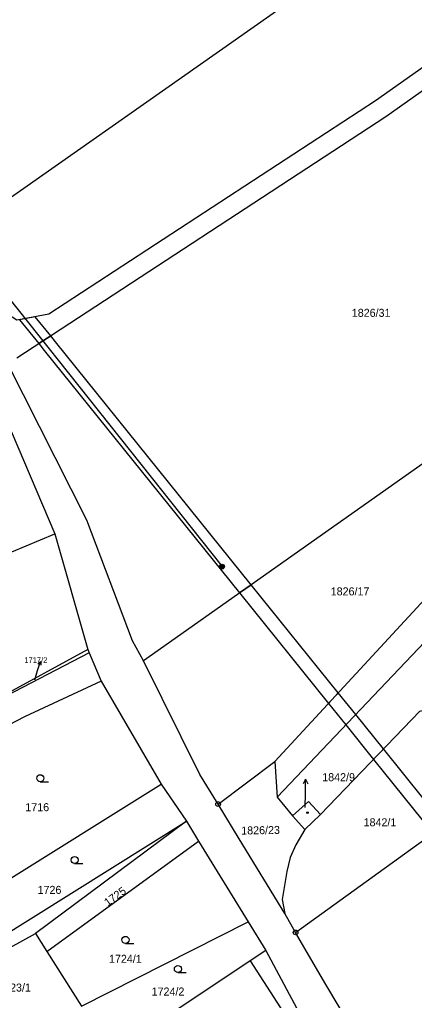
# Model space of a CAD drawing. Extents: x -504988 to -494607, y -1123820 to -1114018.
# Drawn here: x -497981.1 to -497897.3, y -1118938 to -1118729.7 of the extents above; entities that cross this region are included whole.
import ezdxf

# ---------------------------------------------------------------- set-up
doc = ezdxf.new("R2010")
doc.units = 0
for name, color, linetype in [('Hranice parcel', 7, 'Continuous'), ('Parcelní čísla', 7, 'Continuous'), ('Pop  PČ popisy', 7, 'Continuous'), ('Poz předměty', 7, 'Continuous'), ('Vnitřní kresba', 7, 'Continuous'), ('Věcná břemena k části', 7, 'Continuous'), ('Značky bodu BP', 7, 'Continuous'), ('Značky budov', 7, 'Continuous'), ('Značky kultur', 7, 'Continuous')]:
    doc.layers.add(name, color=color, linetype=linetype)

msp = doc.modelspace()

# ---------------------------------------------------------------- linework, layer by layer
at = {"layer": 'Hranice parcel'}
for p, q in [((-497869.33, -1118805.51), (-497954.83, -1118865.89)), ((-497984.15, -1118814.31), (-497973.63, -1118838.95)), ((-498009.96, -1118854.09), (-497973.63, -1118838.95)), ((-497973.63, -1118838.95), (-497966.67, -1118863.47)), ((-497966.67, -1118863.47), (-497998.75, -1118880.99)), ((-497966.35, -1118864.21), (-497998.75, -1118880.99)), ((-497966.67, -1118863.47), (-497966.35, -1118864.21)), ((-497966.35, -1118864.21), (-497963.79, -1118870.2)), ((-497942.81, -1118890.03), (-497954.83, -1118865.89)), ((-497963.79, -1118870.2), (-497951.03, -1118892.12)), ((-497938.97, -1118896.33), (-497926.92, -1118887.27)), ((-497926.92, -1118887.27), (-497926.41, -1118894.82)), ((-497922.49, -1118923.59), (-497871.9, -1118887)), ((-497938.97, -1118896.33), (-497942.81, -1118890.03)), ((-497998.84, -1118921.92), (-497951.03, -1118892.12)), ((-497951.03, -1118892.12), (-497945.7, -1118899.96)), ((-497926.41, -1118894.82), (-497923.18, -1118898.8)), ((-497994.03, -1118930.21), (-497945.7, -1118899.96)), ((-497945.7, -1118899.96), (-497943.13, -1118904.19)), ((-497923.18, -1118898.8), (-497920.53, -1118901.69)), ((-497917.24, -1118898.57), (-497920.53, -1118901.69)), ((-497975.36, -1118927.64), (-497943.13, -1118904.19)), ((-497943.13, -1118904.19), (-497932.6, -1118921.32)), ((-497967.98, -1118939.27), (-497932.6, -1118921.32)), ((-497932.6, -1118921.32), (-497928.85, -1118927.42)), ((-497922.49, -1118923.59), (-497924.81, -1118919.6)), ((-497975.36, -1118927.64), (-497967.98, -1118939.27)), ((-497928.85, -1118927.42), (-497911.5, -1118959.71))]:
    msp.add_line(p, q, dxfattribs=at)
for points in [[(-497995.71, -1118776.33), (-497848.86, -1118673.22), (-497702, -1118570.1), (-497555.15, -1118466.99)], [(-497647.25, -1118567.35), (-497650.87, -1118566.13), (-497654.27, -1118566.64), (-497656.88, -1118568.06), (-497675.3, -1118584.3), (-497790.43, -1118665.62), (-497905.55, -1118746.93), (-497974.91, -1118792.23), (-497981.69, -1118793.55), (-497987.33, -1118789.96)], [(-497981.69, -1118801.54), (-497903.3, -1118750.24), (-497884.72, -1118737.07)], [(-497926.41, -1118894.82), (-497833.75, -1118797.35), (-497831.91, -1118793.4), (-497834.05, -1118788.63), (-497839.03, -1118783.01)], [(-497926.92, -1118887.27), (-497836.44, -1118789.33), (-497840.89, -1118784.39)], [(-497954.83, -1118865.89), (-497957.12, -1118861.63), (-497966.85, -1118836), (-497983.63, -1118802.81)], [(-497963.79, -1118870.2), (-497980.06, -1118877.76), (-497983.49, -1118879.59), (-497989.81, -1118883.98)], [(-497917.24, -1118898.57), (-497896.1, -1118876.57), (-497887.75, -1118874.4), (-497880.89, -1118878.57), (-497871.9, -1118887)], [(-497924.81, -1118919.6), (-497934.51, -1118903.67), (-497938.97, -1118896.33)], [(-497923.18, -1118898.8), (-497919.77, -1118895.78), (-497917.24, -1118898.57)], [(-497945.7, -1118899.96), (-497977.79, -1118923.81), (-497975.36, -1118927.64)], [(-497920.53, -1118901.69), (-497922.42, -1118904.95), (-497923.62, -1118907.69), (-497924.39, -1118910.63), (-497925.37, -1118916.59), (-497924.81, -1118919.6)], [(-497889.18, -1118975.93), (-497890.14, -1118975.57), (-497892.62, -1118973.53), (-497894.35, -1118971.02), (-497916.29, -1118934.26), (-497922.49, -1118923.59)], [(-497928.85, -1118927.42), (-497932.12, -1118929.61), (-497961.56, -1118949.26)]]:
    msp.add_lwpolyline(points, dxfattribs=at)
at = {"layer": 'Pop  PČ popisy'}
for p, q in [((-497977.3, -1118867.98), (-497976.71, -1118866.06)), ((-497976.71, -1118866.06), (-497977.23, -1118866.6)), ((-497976.71, -1118866.06), (-497976.59, -1118866.8)), ((-497977.88, -1118869.91), (-497977.3, -1118867.98)), ((-497920.37, -1118891.03), (-497920.89, -1118892.02)), ((-497920.42, -1118894.03), (-497920.37, -1118891.03)), ((-497920.37, -1118891.03), (-497919.88, -1118892.04)), ((-497920.49, -1118897.03), (-497920.42, -1118894.03))]:
    msp.add_line(p, q, dxfattribs=at)
at = {"layer": 'Poz předměty'}
msp.add_line((-498023.85, -1118738.02), (-497938.11, -1118845.89), dxfattribs=at)
for radius in [0.5, 0.4, 0.3, 0.2, 0.1]:
    msp.add_circle((-497938.11, -1118845.89), radius, dxfattribs=at)
at = {"layer": 'Vnitřní kresba'}
for p, q in [((-498012.13, -1118942.74), (-497977.79, -1118923.81)), ((-497932.12, -1118929.61), (-497918.06, -1118951.45))]:
    msp.add_line(p, q, dxfattribs=at)
at = {"layer": 'Věcná břemena k části'}
for points in [[(-497981.12, -1118793.44), (-497977.06, -1118798.51), (-497974.53, -1118796.85), (-497977.81, -1118792.79)], [(-497973.51, -1118798.11), (-497974.53, -1118796.85), (-497977.06, -1118798.51), (-497975.9, -1118799.95), (-497934.41, -1118851.47), (-497931.93, -1118849.72)], [(-497934.41, -1118851.47), (-497915.52, -1118874.93), (-497913.44, -1118872.68), (-497931.93, -1118849.72)], [(-497913.44, -1118872.68), (-497915.52, -1118874.93), (-497911.84, -1118879.5), (-497905.95, -1118886.82), (-497893.32, -1118902.49), (-497890.86, -1118900.71), (-497903.83, -1118884.61), (-497909.73, -1118877.28)]]:
    msp.add_lwpolyline(points, close=True, dxfattribs=at)
at = {"layer": 'Značky bodu BP'}
for centre, radius in [((-497938.97, -1118896.33), 0.5), ((-497938.97, -1118896.33), 0.0303), ((-497922.49, -1118923.59), 0.5), ((-497922.49, -1118923.59), 0.0303)]:
    msp.add_circle(centre, radius, dxfattribs=at)
at = {"layer": 'Značky budov'}
msp.add_circle((-497919.97, -1118898.13), 0.175, dxfattribs=at)
at = {"layer": 'Značky kultur'}
for p, q in [((-497976.74, -1118891.58), (-497974.99, -1118891.58)), ((-497969.44, -1118908.96), (-497967.69, -1118908.96)), ((-497958.64, -1118925.92), (-497956.89, -1118925.92)), ((-497947.5, -1118932.11), (-497945.75, -1118932.11))]:
    msp.add_line(p, q, dxfattribs=at)
for centre in [(-497976.74, -1118890.83), (-497969.44, -1118908.21), (-497958.64, -1118925.17), (-497947.5, -1118931.36)]:
    msp.add_circle(centre, 0.75, dxfattribs=at)

# ---------------------------------------------------------------- texts
at = {"layer": 'Parcelní čísla'}
for s, height, p in [('1826/31', 1.7, (-497910.56, -1118792.82)), ('1826/17', 1.7, (-497915.04, -1118851.99)), ('1717/2', 1.2, (-497980.14, -1118866.33)), ('1842/9', 1.7, (-497916.84, -1118891.46)), ('1716', 1.7, (-497979.92, -1118897.83)), ('1842/1', 1.7, (-497908.05, -1118901.04)), ('1726', 1.7, (-497977.31, -1118915.4)), ('1724/1', 1.7, (-497962.14, -1118930.04)), ('1723/1', 1.7, (-497985.69, -1118936.15)), ('1724/2', 1.7, (-497953.08, -1118936.99))]:
    msp.add_text(s, height=height, dxfattribs=at).set_placement(p)
for s, rotation, p in [('1826/23', 1, (-497934.03, -1118902.8)), ('1725', 36, (-497962.4, -1118918.11))]:
    msp.add_text(s, height=1.7, rotation=rotation, dxfattribs=at).set_placement(p)

doc.saveas('drawing.dxf')
